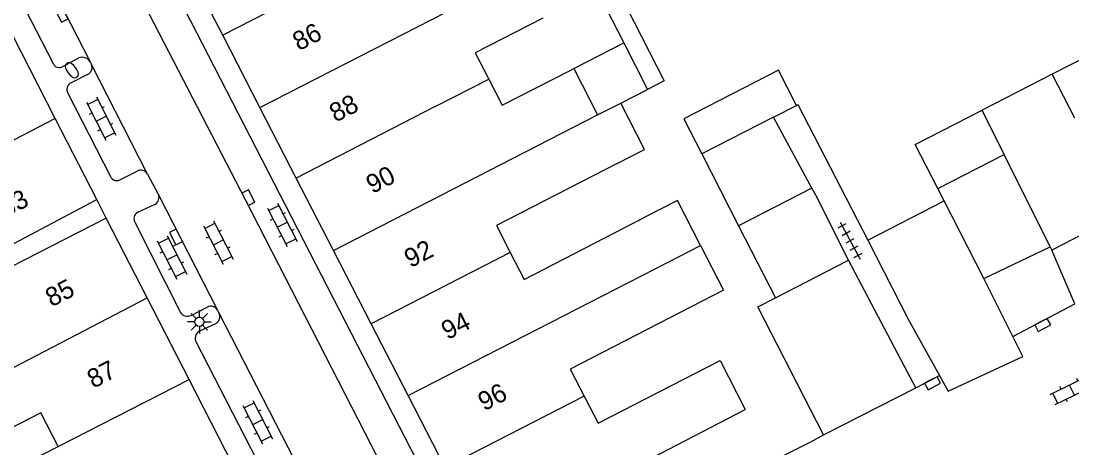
# Model space of a CAD drawing. Extents: x 132998 to 136004, y 396998 to 398512.
# Drawn here: x 133527.5 to 133583.7, y 398407.2 to 398430 of the extents above; entities that cross this region are included whole.
import ezdxf

# ---------------------------------------------------------------- set-up
doc = ezdxf.new("R2010")
doc.units = 0
for name, color, linetype in [('gg-afsc-erfafscheiding', 7, 'Continuous'), ('gg-afsc-muur', 7, 'Continuous'), ('gg-anno-huisnummerreeks BGT', 7, 'Continuous'), ('gg-bbg-bijgebouw', 7, 'Continuous'), ('gg-bbg-gedigitaliseerde bebouwing', 7, 'Continuous'), ('gg-bbg-gedigitaliseerde bebouwing onder overbouw', 7, 'Continuous'), ('gg-bbg-gedigitaliseerde bijgebouw', 7, 'Continuous'), ('gg-bbg-hoofdgebouw', 7, 'Continuous'), ('gg-bbg-luifel en loopbrug', 7, 'Continuous'), ('gg-bbg-pand overbouw', 7, 'Continuous'), ('gg-bbg-tussenscheiding', 7, 'Continuous'), ('gg-knt-verharding', 7, 'Continuous'), ('gt-grn-groengrens', 7, 'Continuous'), ('gt-symb-brandkraan', 7, 'Continuous'), ('gt-symb-klinker verharding', 7, 'Continuous'), ('gt-symb-kolk', 7, 'Continuous'), ('gt-symb-lichtmast', 7, 'Continuous'), ('gt-symb-tegel verharding', 7, 'Continuous')]:
    doc.layers.add(name, color=color, linetype=linetype)

# ---------------------------------------------------------------- blocks, each defined once
blk = doc.blocks.new('gt0-KOLK')
at = {"layer": 'gt-symb-kolk'}
blk.add_lwpolyline([(0, 0), (0.375, 0), (0.375, 0.4), (-0.375, 0.4), (-0.375, 0), (0, 0)], dxfattribs=at)
blk = doc.blocks.new('gt0-KL1')
at = {"layer": 'gt-symb-klinker verharding'}
for p, q in [((-1.15, 0.3), (1.15, 0.3)), ((-1, -0.3), (-1, 0.3)), ((-0.5, 0.3), (-0.5, 0.45)), ((0, -0.3), (0, 0.3)), ((0.5, 0.3), (0.5, 0.45)), ((1, -0.3), (1, 0.3)), ((-1.15, -0.3), (1.15, -0.3)), ((-0.5, -0.45), (-0.5, -0.3)), ((0.5, -0.45), (0.5, -0.3))]:
    blk.add_line(p, q, dxfattribs=at)
blk = doc.blocks.new('gt0-TEG1')
at = {"layer": 'gt-symb-tegel verharding'}
for p, q in [((-1.125, 0), (1.125, 0)), ((-0.9, -0.25), (-0.9, 0.25)), ((-0.45, -0.25), (-0.45, 0.25)), ((0, -0.25), (0, 0.25)), ((0.45, -0.25), (0.45, 0.25)), ((0.9, -0.25), (0.9, 0.25))]:
    blk.add_line(p, q, dxfattribs=at)
blk = doc.blocks.new('gt0-BR')
at = {"layer": 'gt-symb-brandkraan'}
for centre, radius, start, end in [((-0.244, 0), 0.206, 107.5669, 252.4331), ((0.599, -2.664), 3, 106.892, 107.5669), ((0, -0.691), 0.938, 73.108, 106.892), ((-0.599, -2.664), 3, 72.4331, 73.108), ((0.244, 0), 0.206, 287.567, 72.4331), ((0.599, 2.664), 3, 252.4331, 253.108), ((0, 0.691), 0.938, 253.108, 286.8921), ((-0.599, 2.664), 3, 286.8921, 287.567)]:
    blk.add_arc(centre, radius, start, end, dxfattribs=at)
blk = doc.blocks.new('gt0-LMAST')
at = {"layer": 'gt-symb-lichtmast'}
for p, q in [((-0.005, 0.246), (-0.005, 0.621)), ((-0.182, 0.173), (-0.447, 0.438)), ((0.172, 0.173), (0.437, 0.438)), ((-0.255, -0.004), (-0.63, -0.004)), ((-0.182, -0.181), (-0.447, -0.446)), ((-0.005, -0.254), (-0.005, -0.629)), ((0.437, -0.446), (0.172, -0.181)), ((0.245, -0.004), (0.62, -0.004))]:
    blk.add_line(p, q, dxfattribs=at)
blk.add_circle((-0.005, -0.004), 0.25, dxfattribs=at)

msp = doc.modelspace()

# ---------------------------------------------------------------- linework, layer by layer
at = {"layer": 'gg-afsc-erfafscheiding'}
msp.add_line((133558.299, 398431.634), (133559.725, 398428.838), dxfattribs=at)
for points in [[(133555.809, 398438.713), (133561.881, 398426.815), (133560.991, 398426.358)], [(133558.066, 398401.698), (133558.126, 398401.584), (133568.577, 398406.946), (133569.725, 398407.519), (133570.39, 398407.888)]]:
    msp.add_lwpolyline(points, dxfattribs=at)
at = {"layer": 'gg-afsc-muur'}
msp.add_line((133569.016, 398425.54), (133572.76, 398418.298), dxfattribs=at)
at = {"layer": 'gg-bbg-bijgebouw'}
for p, q in [((133567.724, 398424.866), (133568.945, 398425.503)), ((133569.776, 398421.072), (133567.724, 398424.866)), ((133586.406, 398419.722), (133582.593, 398417.766)), ((133578.958, 398416.242), (133582.507, 398417.946)), ((133582.507, 398417.946), (133582.593, 398417.766)), ((133574.883, 398411.249), (133571.731, 398417.221)), ((133580.507, 398413.142), (133578.958, 398416.242)), ((133575.331, 398410.4), (133574.883, 398411.249)), ((133570.39, 398407.888), (133575.331, 398410.4))]:
    msp.add_line(p, q, dxfattribs=at)
for points in [[(133571.731, 398417.221), (133569.979, 398420.696), (133569.776, 398421.072)], [(133572.76, 398418.298), (133574.919, 398414.073), (133576.586, 398411.065)], [(133576.586, 398411.065), (133577.048, 398410.231), (133581.037, 398412.082), (133580.507, 398413.142)]]:
    msp.add_lwpolyline(points, dxfattribs=at)
at = {"layer": 'gg-bbg-gedigitaliseerde bebouwing'}
for p, q in [((133555.401, 398430.155), (133551.796, 398428.303)), ((133551.796, 398428.303), (133552.514, 398426.906)), ((133553.234, 398425.504), (133556.83, 398427.351)), ((133556.83, 398427.351), (133557.056, 398427.467)), ((133557.056, 398427.467), (133558.329, 398424.99)), ((133552.514, 398426.906), (133553.234, 398425.504)), ((133558.329, 398424.99), (133559.568, 398425.627))]:
    msp.add_line(p, q, dxfattribs=at)
for points in [[(133559.375, 398422.397), (133560.832, 398423.15), (133559.568, 398425.627)], [(133559.375, 398422.397), (133552.919, 398419.08), (133553.66, 398417.639)], [(133563.822, 398418.012), (133562.592, 398420.408), (133560.858, 398419.517)], [(133553.66, 398417.639), (133554.402, 398416.198), (133560.858, 398419.517)], [(133563.822, 398418.012), (133565.053, 398415.615), (133563.321, 398414.725)], [(133563.321, 398414.725), (133556.866, 398411.407), (133557.612, 398409.957)], [(133557.612, 398409.957), (133558.358, 398408.507), (133564.872, 398411.855), (133566.215, 398409.239)], [(133529.507, 398407.267), (133528.586, 398409.06), (133521.172, 398405.25)], [(133524.791, 398400.681), (133523.743, 398400.146), (133522.051, 398403.461), (133529.507, 398407.267)]]:
    msp.add_lwpolyline(points, dxfattribs=at)
at = {"layer": 'gg-bbg-gedigitaliseerde bebouwing onder overbouw'}
for p, q in [((133524.703, 398416.83), (133531.576, 398420.464)), ((133532.083, 398419.474), (133525.164, 398415.932))]:
    msp.add_line(p, q, dxfattribs=at)
at = {"layer": 'gg-bbg-gedigitaliseerde bijgebouw'}
for p, q in [((133582.618, 398427.166), (133578.867, 398425.239)), ((133583.816, 398424.811), (133582.618, 398427.166)), ((133580.05, 398422.878), (133578.867, 398425.239)), ((133563.89, 398422.903), (133565.863, 398419.061)), ((133576.499, 398421.053), (133580.05, 398422.878)), ((133576.837, 398420.391), (133576.499, 398421.053)), ((133572.76, 398418.298), (133576.837, 398420.391)), ((133565.863, 398419.061), (133567.837, 398415.218))]:
    msp.add_line(p, q, dxfattribs=at)
for points in [[(133568.945, 398425.503), (133567.989, 398427.378), (133562.928, 398424.775), (133563.89, 398422.903)], [(133570.39, 398407.888), (133566.879, 398414.724), (133567.837, 398415.218)]]:
    msp.add_lwpolyline(points, dxfattribs=at)
at = {"layer": 'gg-bbg-hoofdgebouw'}
for p, q in [((133538.301, 398429.249), (133536.415, 398432.915)), ((133529.358, 398424.795), (133527.087, 398429.228)), ((133540.289, 398425.383), (133538.301, 398429.249)), ((133542.228, 398421.612), (133540.289, 398425.383)), ((133531.576, 398420.464), (133529.358, 398424.795)), ((133544.219, 398417.742), (133542.228, 398421.612)), ((133534.266, 398415.212), (133532.083, 398419.474)), ((133546.236, 398413.819), (133544.219, 398417.742)), ((133536.505, 398410.84), (133534.266, 398415.212)), ((133548.208, 398409.985), (133546.236, 398413.819)), ((133538.854, 398406.253), (133536.505, 398410.84)), ((133550.188, 398406.137), (133548.208, 398409.985)), ((133556.693, 398404.311), (133566.215, 398409.239))]:
    msp.add_line(p, q, dxfattribs=at)
at = {"layer": 'gg-bbg-luifel en loopbrug'}
for p, q in [((133557.056, 398427.467), (133559.725, 398428.838)), ((133559.725, 398428.838), (133560.991, 398426.358)), ((133559.568, 398425.627), (133560.991, 398426.358))]:
    msp.add_line(p, q, dxfattribs=at)
for points in [[(133587.797, 398426.854), (133586.6, 398429.199), (133582.618, 398427.166)], [(133576.499, 398421.053), (133575.289, 398423.412), (133578.867, 398425.239)]]:
    msp.add_lwpolyline(points, dxfattribs=at)
at = {"layer": 'gg-bbg-pand overbouw'}
msp.add_line((133532.083, 398419.474), (133531.576, 398420.464), dxfattribs=at)
at = {"layer": 'gg-bbg-tussenscheiding'}
for p, q in [((133545.725, 398433.068), (133538.301, 398429.249)), ((133540.289, 398425.383), (133554.185, 398432.522)), ((133549.652, 398425.433), (133552.514, 398426.906)), ((133549.652, 398425.433), (133542.228, 398421.612)), ((133529.358, 398424.795), (133515.025, 398417.429)), ((133544.219, 398417.742), (133558.329, 398424.99)), ((133567.724, 398424.866), (133563.89, 398422.903)), ((133582.507, 398417.946), (133580.05, 398422.878)), ((133569.776, 398421.072), (133565.863, 398419.061)), ((133578.958, 398416.242), (133576.837, 398420.391)), ((133562.09, 398417.121), (133563.822, 398418.012)), ((133553.66, 398417.639), (133546.236, 398413.819)), ((133548.208, 398409.985), (133562.09, 398417.121)), ((133567.837, 398415.218), (133571.731, 398417.221)), ((133519.901, 398407.723), (133534.266, 398415.212)), ((133529.507, 398407.267), (133536.505, 398410.84)), ((133557.612, 398409.957), (133550.188, 398406.137))]:
    msp.add_line(p, q, dxfattribs=at)
at = {"layer": 'gg-knt-verharding'}
for p, q in [((133521.041, 398443.792), (133529.242, 398427.742)), ((133534.657, 398433.761), (133550.859, 398402.238)), ((133528.599, 398432.951), (133531.224, 398427.836)), ((133529.761, 398427.583), (133530.624, 398428.043)), ((133531.224, 398427.836), (133531.29, 398427.69)), ((133534.29, 398421.818), (133531.29, 398427.69)), ((133531.074, 398427.156), (133530.205, 398426.712)), ((133530.035, 398426.159), (133532.311, 398421.697)), ((133532.84, 398421.543), (133533.724, 398421.982)), ((133534.29, 398421.818), (133534.858, 398420.763)), ((133534.858, 398420.763), (133538.03, 398414.546)), ((133534.672, 398420.209), (133533.751, 398419.783)), ((133533.612, 398419.255), (133536.055, 398414.432)), ((133536.609, 398414.277), (133537.471, 398414.722)), ((133538.03, 398414.546), (133538.1, 398414.419)), ((133538.1, 398414.419), (133543.567, 398403.772)), ((133537.947, 398413.835), (133537.02, 398413.411)), ((133536.88, 398412.846), (133541.617, 398403.654)), ((133575.331, 398410.4), (133576.586, 398411.065))]:
    msp.add_line(p, q, dxfattribs=at)
for points in [[(133532.706, 398433.658), (133533.365, 398432.352), (133539.495, 398420.474), (133547.3, 398405.252)], [(133580.507, 398413.142), (133583.823, 398414.898), (133582.593, 398417.766)]]:
    msp.add_lwpolyline(points, dxfattribs=at)
for centre, radius, start, end in [((133530.798, 398427.575), 0.5, 31.5461, 110.385), ((133529.563, 398427.865), 0.344, 200.9161, 305.0181), ((133530.942, 398427.52), 0.387, 289.9493, 26.0046), ((133530.367, 398426.36), 0.388, 114.6628, 211.1609), ((133533.927, 398421.623), 0.412, 28.1801, 119.5018), ((133532.637, 398421.832), 0.353, 202.4228, 305.115), ((133534.482, 398420.581), 0.418, 297.0492, 25.8328), ((133533.946, 398419.449), 0.386, 120.2715, 210.2307), ((133537.659, 398414.345), 0.422, 28.505, 116.542), ((133536.414, 398414.646), 0.418, 210.8657, 297.8728), ((133537.684, 398414.216), 0.463, 304.5875, 26.051), ((133537.269, 398413.049), 0.439, 124.5947, 207.5715)]:
    msp.add_arc(centre, radius, start, end, dxfattribs=at)
at = {"layer": 'gt-grn-groengrens'}
msp.add_line((133568.945, 398425.503), (133569.016, 398425.54), dxfattribs=at)

# ---------------------------------------------------------------- block references
at = {"layer": 'gt-symb-brandkraan', "rotation": -53.372195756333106}
msp.add_blockref('gt0-BR', (133530.244, 398427.381), dxfattribs=at)
at = {"layer": 'gt-symb-klinker verharding'}
for p, rotation in [((133531.807, 398424.794), -62.948317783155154), ((133541.482, 398419.12), -62.948317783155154), ((133538.063, 398418.174), -62.948317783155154), ((133535.59, 398417.374), -62.948317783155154), ((133583.672, 398410.281), 26.10382498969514), ((133540.172, 398408.573), -62.948317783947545)]:
    msp.add_blockref('gt0-KL1', p, dxfattribs=dict(at, rotation=rotation))
at = {"layer": 'gt-symb-kolk'}
for p, rotation in [((133529.875, 398430.459), 117.10641251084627), ((133539.495, 398420.474), -62.70227846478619), ((133535.987, 398418.554), 117.05946582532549), ((133582.014, 398413.94), -152.0922402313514), ((133576.13, 398410.823), -152.10314849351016)]:
    msp.add_blockref('gt0-KOLK', p, dxfattribs=dict(at, rotation=rotation))
at = {"layer": 'gt-symb-lichtmast'}
msp.add_blockref('gt0-LMAST', (133537.058, 398413.935), dxfattribs=at)
at = {"layer": 'gt-symb-tegel verharding', "rotation": -61.81960518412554}
msp.add_blockref('gt0-TEG1', (133571.819, 398418.275), dxfattribs=at)

# ---------------------------------------------------------------- texts
at = {"layer": 'gg-anno-huisnummerreeks BGT'}
for s, rotation, p in [('86', 27.2, (133542.366, 398428.393)), ('88', 27.2, (133544.329, 398424.575)), ('90', 27.2, (133546.294, 398420.754)), ('83', 27.1, (133526.703, 398419.498)), ('92', 27.2, (133548.33, 398416.796)), ('85', 27.1, (133529.158, 398414.706)), ('94', 27.2, (133550.309, 398412.947)), ('87', 27.1, (133531.388, 398410.351)), ('96', 27.3, (133552.269, 398409.139))]:
    msp.add_text(s, height=1, rotation=rotation, dxfattribs=at).set_placement(p)

doc.saveas('drawing.dxf')
